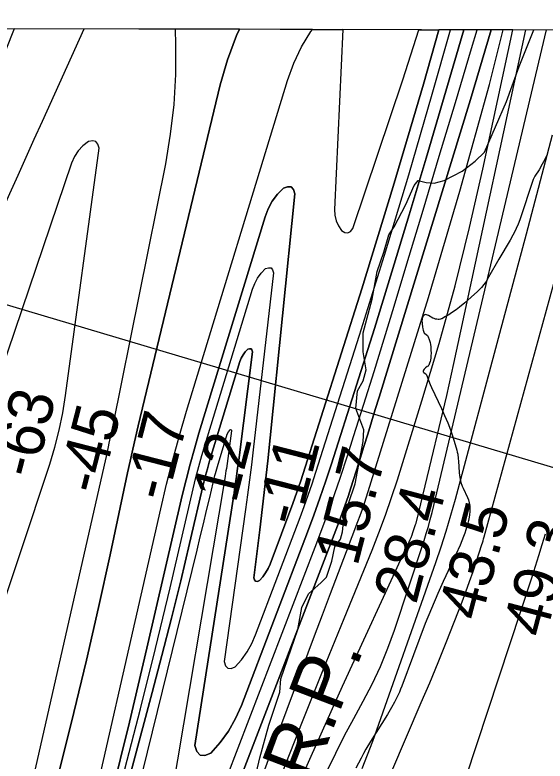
# Model space of a CAD drawing. Extents: x 3177385 to 3215275, y 903885 to 929304.
# Drawn here: x 3210336 to 3211129, y 926363 to 927480 of the extents above; entities that cross this region are included whole.
import ezdxf

# ---------------------------------------------------------------- set-up
doc = ezdxf.new("R2010")
doc.units = 0
for name, color, linetype in [('V-GRID-FRAM', 7, 'Continuous'), ('V-RIVR-EDGE', 7, 'Continuous'), ('V-RIVR-RANG', 7, 'Continuous'), ('V-SITE-VEGE', 7, 'Continuous'), ('V-TOPO-DPTH', 7, 'Continuous'), ('V-TOPO-MAJR', 7, 'Continuous'), ('V-TOPO-MINR', 7, 'Continuous'), ('V-TOPO-WATR', 7, 'Continuous'), ('V-TOPO-WATR-IDEN', 7, 'Continuous')]:
    doc.layers.add(name, color=color, linetype=linetype)

msp = doc.modelspace()

# ---------------------------------------------------------------- linework, layer by layer
at = {"layer": 'V-GRID-FRAM'}
msp.add_lwpolyline([(3181653.7, 927525.9), (3181603.5, 909337.1), (3212939.2, 909264.2), (3212973.6, 927453), (3181653.7, 927525.9)], dxfattribs=at)
at = {"layer": 'V-RIVR-EDGE'}
for points in [[(3210822.7, 926695.4), (3210825.8, 926706.2), (3210828.5, 926730.1), (3210834.6, 926748.4), (3210844.7, 926777.9), (3210856.6, 926841.3), (3210857.5, 926858.7), (3210845.8, 926890.9), (3210848.1, 926917.4), (3210856.8, 926932.2), (3210861.2, 926948.7), (3210856.9, 926975.7), (3210856.5, 927003.9), (3210870.1, 927054.3), (3210877.6, 927096), (3210887.7, 927124.7), (3210895.1, 927150.7), (3210903, 927162.9), (3210920.5, 927195.9), (3210933.1, 927224.5), (3210938.8, 927231.9), (3210951, 927228.8), (3210963.1, 927227.9), (3210977.9, 927232.2), (3211004.9, 927246.1), (3211024.1, 927260.8), (3211038.5, 927274.3), (3211071.2, 927350.3), (3211090.1, 927402.8), (3211112.3, 927457.3)], [(3210686.6, 926301.5), (3210701.9, 926367.9), (3210715.5, 926417), (3210732.2, 926466.1), (3210733.5, 926486.1), (3210758.9, 926559.9), (3210765.1, 926592.9), (3210775.1, 926613.3), (3210793.9, 926630.2), (3210801.7, 926638.5), (3210809.6, 926662.4), (3210814.4, 926683.7), (3210822.7, 926695.4)]]:
    msp.add_lwpolyline(points, dxfattribs=at)
at = {"layer": 'V-RIVR-RANG'}
msp.add_line((3211273.2, 926762.6), (3210219.1, 927077), dxfattribs=at)
at = {"layer": 'V-SITE-VEGE'}
for p, q in [((3211128.9, 927264.7), (3211124.4, 927256.4)), ((3211131.1, 927269), (3211128.9, 927264.7)), ((3211124.4, 927256.4), (3211119.9, 927248.2)), ((3211113.8, 927238.7), (3211112, 927235.4)), ((3211119.9, 927248.2), (3211113.8, 927238.7)), ((3211111.2, 927233.4), (3211091, 927173.1)), ((3211112, 927235.4), (3211111.2, 927233.4)), ((3211091, 927173.1), (3211088.5, 927166.5)), ((3211088.5, 927166.5), (3211085.7, 927160.1)), ((3211080.9, 927150.3), (3211076.8, 927142.9)), ((3211083.7, 927155.8), (3211080.9, 927150.3)), ((3211085.7, 927160.1), (3211083.7, 927155.8)), ((3211076.8, 927142.9), (3211059.6, 927114.1)), ((3211059.6, 927114.1), (3211044.4, 927087.2)), ((3211044.4, 927087.2), (3211040.8, 927081.1)), ((3211033.9, 927072.1), (3211031.3, 927069.4)), ((3211037.5, 927076.5), (3211033.9, 927072.1)), ((3211039.2, 927078.8), (3211037.5, 927076.5)), ((3211040.8, 927081.1), (3211039.2, 927078.8)), ((3211027.7, 927065.9), (3211008.6, 927048.7)), ((3211031.3, 927069.4), (3211027.7, 927065.9)), ((3211008.6, 927048.7), (3211001.1, 927042.5)), ((3210996, 927038.7), (3210989.1, 927033.8)), ((3211001.1, 927042.5), (3210996, 927038.7)), ((3210945.4, 927026.8), (3210945.1, 927025.7)), ((3210946.2, 927028.4), (3210945.4, 927026.8)), ((3210947.4, 927030), (3210946.2, 927028.4)), ((3210948.4, 927030.8), (3210947.4, 927030)), ((3210949.1, 927031.1), (3210948.4, 927030.8)), ((3210950.2, 927031.3), (3210949.1, 927031.1)), ((3210951.3, 927031.2), (3210950.2, 927031.3)), ((3210953, 927030.7), (3210951.3, 927031.2)), ((3210954.5, 927030.1), (3210953, 927030.7)), ((3210960.9, 927026.2), (3210954.5, 927030.1)), ((3210980.1, 927028.3), (3210974.4, 927025.2)), ((3210984.9, 927031.2), (3210980.1, 927028.3)), ((3210989.1, 927033.8), (3210984.9, 927031.2)), ((3210944.8, 927024.2), (3210944.7, 927022.3)), ((3210944.7, 927022.3), (3210945.4, 927013.1)), ((3210945.1, 927025.7), (3210944.8, 927024.2)), ((3210962.8, 927025.3), (3210960.9, 927026.2)), ((3210964.7, 927024.7), (3210962.8, 927025.3)), ((3210967.1, 927024.3), (3210964.7, 927024.7)), ((3210968.9, 927024.2), (3210967.1, 927024.3)), ((3210970.3, 927024.2), (3210968.9, 927024.2)), ((3210972.4, 927024.5), (3210970.3, 927024.2)), ((3210973.4, 927024.8), (3210972.4, 927024.5)), ((3210974.4, 927025.2), (3210973.4, 927024.8)), ((3210945.4, 927013.1), (3210945.9, 927010)), ((3210945.9, 927010), (3210946.5, 927007.8)), ((3210946.5, 927007.8), (3210947.4, 927005)), ((3210947.4, 927005), (3210948.2, 927003.8)), ((3210948.2, 927003.8), (3210949.1, 927002.9)), ((3210949.1, 927002.9), (3210952.9, 927000.1)), ((3210952.9, 927000.1), (3210953.6, 926999.3)), ((3210953.6, 926999.3), (3210954.2, 926998.2)), ((3210954.2, 926998.2), (3210955.7, 926994)), ((3210955.7, 926994), (3210956.8, 926989.7)), ((3210956.8, 926989.7), (3210957.4, 926986.8)), ((3210957.4, 926986.8), (3210957.8, 926983)), ((3210957.8, 926983), (3210958.2, 926977.9)), ((3210958.2, 926977.9), (3210958.3, 926973.7)), ((3210958.3, 926973.7), (3210958.2, 926969.5)), ((3210956.9, 926960.9), (3210956.1, 926958.5)), ((3210957.4, 926963), (3210956.9, 926960.9)), ((3210958, 926966.7), (3210957.4, 926963)), ((3210958.2, 926969.5), (3210958, 926966.7)), ((3210947.9, 926949.5), (3210946.9, 926948)), ((3210949.8, 926951.7), (3210947.9, 926949.5)), ((3210952.6, 926953.5), (3210949.8, 926951.7)), ((3210953.8, 926954.4), (3210952.6, 926953.5)), ((3210954.4, 926955), (3210953.8, 926954.4)), ((3210954.9, 926955.7), (3210954.4, 926955)), ((3210956.1, 926958.5), (3210954.9, 926955.7)), ((3210946.5, 926947), (3210946.4, 926946.4)), ((3210946.4, 926946.4), (3210946.5, 926946)), ((3210946.9, 926948), (3210946.5, 926947)), ((3210946.5, 926946), (3210946.7, 926945.5)), ((3210946.7, 926945.5), (3210947.5, 926944.7)), ((3210947.5, 926944.7), (3210949.6, 926943.2)), ((3210949.6, 926943.2), (3210950.9, 926942)), ((3210950.9, 926942), (3210951.4, 926941.2)), ((3210951.4, 926941.2), (3210957, 926926.9)), ((3210957, 926926.9), (3210959, 926922.1)), ((3210959, 926922.1), (3210973.8, 926890.8)), ((3210973.8, 926890.8), (3210978.6, 926880.3)), ((3210978.6, 926880.3), (3210983.2, 926869.6)), ((3210983.2, 926869.6), (3210987.3, 926858.8)), ((3210987.3, 926858.8), (3210989.8, 926851.6)), ((3210989.8, 926851.6), (3210993, 926841.8)), ((3210993, 926841.8), (3210996.8, 926828.6)), ((3210996.8, 926828.6), (3210997.6, 926825.5)), ((3210997.6, 926825.5), (3210998.2, 926822.5)), ((3210998.2, 926822.5), (3210999, 926816.2)), ((3210999, 926816.2), (3210999.4, 926812)), ((3210999.4, 926812), (3211000.5, 926795.1)), ((3211000.5, 926795.1), (3211000.9, 926790.4)), ((3211000.9, 926790.4), (3211001.7, 926785.1)), ((3211001.7, 926785.1), (3211002.3, 926782.5)), ((3211002.3, 926782.5), (3211003, 926779.9)), ((3211003, 926779.9), (3211004.9, 926774.8)), ((3211004.9, 926774.8), (3211006.4, 926771.4)), ((3211006.4, 926771.4), (3211012.6, 926757.8)), ((3211012.6, 926757.8), (3211014.2, 926753.9)), ((3211014.2, 926753.9), (3211015.5, 926749.5)), ((3211015.5, 926749.5), (3211016, 926747.1)), ((3211016.3, 926736.7), (3211015.7, 926731.6)), ((3211016, 926747.1), (3211016.4, 926744.6)), ((3211016.5, 926741.9), (3211016.3, 926736.7)), ((3211016.4, 926744.6), (3211016.5, 926741.9)), ((3211015.2, 926728.1), (3211014.4, 926723.4)), ((3211015.7, 926731.6), (3211015.2, 926728.1)), ((3211012.9, 926717.2), (3211010.5, 926709)), ((3211014.4, 926723.4), (3211012.9, 926717.2)), ((3211008.9, 926704.3), (3211007, 926699)), ((3211010.5, 926709), (3211008.9, 926704.3)), ((3211004.6, 926693), (3211001.7, 926686.3)), ((3211007, 926699), (3211004.6, 926693)), ((3211001.7, 926686.3), (3210995.5, 926672.5)), ((3210995.5, 926672.5), (3210976.6, 926631.8)), ((3210976.6, 926631.8), (3210968.5, 926613.7)), ((3210968.5, 926613.7), (3210949.3, 926569.2)), ((3210949.3, 926569.2), (3210914.6, 926475.5)), ((3210912.8, 926470.8), (3210910.9, 926466.2)), ((3210914.6, 926475.5), (3210912.8, 926470.8)), ((3210906.6, 926457.1), (3210903.6, 926451.1)), ((3210910.9, 926466.2), (3210906.6, 926457.1)), ((3210903.6, 926451.1), (3210899.3, 926443.3)), ((3210899.3, 926443.3), (3210893.3, 926433)), ((3210893.3, 926433), (3210867.7, 926392.5)), ((3210867.7, 926392.5), (3210860.7, 926380.8)), ((3210860.7, 926380.8), (3210857.1, 926374.5)), ((3210853.5, 926367.6), (3210845.8, 926352.4)), ((3210857.1, 926374.5), (3210853.5, 926367.6))]:
    msp.add_line(p, q, dxfattribs=at)
at = {"layer": 'V-TOPO-DPTH'}
for points in [[(3210671.4, 927458.3), (3210334.2, 927459.1), (3210258.3, 927267.8), (3210245.7, 927235.3), (3210233.3, 927202.7), (3210221.4, 927169.9), (3210209.7, 927137), (3210198, 927104.1), (3210186.2, 927071.3), (3210174, 927038.6), (3210161.5, 927006), (3210157.4, 926995.4), (3210144.2, 926962.4), (3210130.5, 926929.6), (3210116.1, 926897.1), (3210101.3, 926864.8), (3209655.8, 926150.9), (3209650.1, 926134.6), (3209644.6, 926118.3), (3209639.1, 926101.9), (3209600, 925983), (3209575.2, 925907.1), (3209550.5, 925831.1), (3209526.2, 925755.1)], [(3210780.8, 927458.1), (3210671.4, 927458.3), (3210667, 927449), (3210653.8, 927412.5), (3210642.9, 927375.1), (3210520.2, 926865), (3210516, 926847.4), (3210511.9, 926829.8), (3210508, 926812.1), (3210504.2, 926794.5), (3210478.1, 926671.9), (3210460.8, 926593.1), (3210442.9, 926514.4), (3210423.8, 926436), (3210404.1, 926357.7), (3210296.3, 925940.9), (3210290.5, 925920.1), (3210284.2, 925899.4), (3210277.3, 925879), (3210269.8, 925858.7), (3209977.3, 925102), (3209948, 925026.1)], [(3209948, 925026.1), (3209977.3, 925102), (3210269.8, 925858.7), (3210277.3, 925879), (3210284.2, 925899.4), (3210290.5, 925920.1), (3210296.3, 925940.9), (3210404.1, 926357.7), (3210423.8, 926436), (3210442.9, 926514.4), (3210460.8, 926593.1), (3210478.1, 926671.9), (3210504.2, 926794.5), (3210508, 926812.1), (3210511.9, 926829.8), (3210516, 926847.4), (3210520.2, 926865), (3210642.9, 927375.1), (3210653.8, 927412.5), (3210667, 927449), (3210671.4, 927458.3)], [(3210391.9, 925906.9), (3210541, 926465.6), (3210555.6, 926521.2), (3210569.8, 926577), (3210583.6, 926632.8), (3210597, 926688.7), (3210618.5, 926780.4), (3210621, 926790.5), (3210623.6, 926800.6), (3210626.4, 926810.6), (3210629.4, 926820.6), (3210672.2, 926960.9), (3210674.3, 926966.1), (3210676.9, 926971), (3210680.2, 926975.4), (3210684.1, 926979.5), (3210686.8, 926980.3), (3210688.9, 926980.1), (3210690.3, 926978.5), (3210691.2, 926975.8), (3210670.4, 926813.7), (3210668.8, 926801.4), (3210667.1, 926789.2), (3210665.4, 926777), (3210663.5, 926764.8), (3210605, 926386.6), (3210607.9, 926377.6), (3210612.6, 926372.1), (3210619.8, 926371.7), (3210628.7, 926374.8), (3210642.7, 926391), (3210655.2, 926408.1), (3210665.6, 926426.7), (3210674.4, 926446.2), (3210773.4, 926705.6), (3210782.9, 926731.1), (3210792.1, 926756.7), (3210800.8, 926782.4), (3210809.3, 926808.2), (3210846.8, 926925.8), (3210873.5, 927010.5), (3210899.8, 927095.4), (3210925.5, 927180.5), (3210950.9, 927265.6), (3211007.4, 927457.5)], [(3211048, 927457.4), (3211007.4, 927457.5), (3210950.9, 927265.6), (3210925.5, 927180.5), (3210899.8, 927095.4), (3210873.5, 927010.5), (3210846.8, 926925.8), (3210809.3, 926808.2), (3210800.8, 926782.4), (3210792.1, 926756.7), (3210782.9, 926731.1), (3210773.4, 926705.6), (3210674.4, 926446.2), (3210665.6, 926426.7), (3210655.2, 926408.1), (3210642.7, 926391), (3210628.7, 926374.8), (3210619.8, 926371.7), (3210612.6, 926372.1), (3210607.9, 926377.6), (3210605, 926386.6), (3210663.5, 926764.8), (3210665.4, 926777), (3210667.1, 926789.2), (3210668.8, 926801.4), (3210670.4, 926813.7), (3210691.2, 926975.8), (3210690.3, 926978.5), (3210688.9, 926980.1), (3210686.8, 926980.3), (3210684.1, 926979.5), (3210680.2, 926975.4), (3210676.9, 926971), (3210674.3, 926966.1), (3210672.2, 926960.9), (3210629.4, 926820.6), (3210626.4, 926810.6), (3210623.6, 926800.6), (3210621, 926790.5), (3210618.5, 926780.4), (3210597, 926688.7), (3210583.6, 926632.8), (3210569.8, 926577), (3210555.6, 926521.2), (3210541, 926465.6), (3210391.9, 925906.9)], [(3210420.8, 926156.1), (3210553.7, 926740.9), (3210562.5, 926777.6), (3210571.8, 926814.1), (3210581.8, 926850.5), (3210592.5, 926886.7), (3210743.6, 927381.8), (3210753.1, 927407.4), (3210764.4, 927431.9), (3210778.5, 927454.9), (3210780.8, 927458.1)], [(3210420.8, 926156.1), (3210553.7, 926740.9), (3210562.5, 926777.6), (3210571.8, 926814.1), (3210581.8, 926850.5), (3210592.5, 926886.7), (3210743.6, 927381.8), (3210753.1, 927407.4), (3210764.4, 927431.9), (3210778.5, 927454.9), (3210780.8, 927458.1)], [(3211007.4, 927457.5), (3210969.7, 927457.6), (3210947.1, 927376), (3210901.8, 927222.8), (3210854.7, 927070.1), (3210763.2, 926782.8), (3210760.4, 926774.2), (3210757.5, 926765.7), (3210754.5, 926757.1), (3210751.4, 926748.6), (3210717.3, 926658), (3210714.3, 926651.2), (3210710.7, 926644.8), (3210706.4, 926638.8), (3210701.6, 926633.2), (3210698.4, 926632.1), (3210695.8, 926632.2), (3210694.1, 926634.2), (3210692.9, 926637.4), (3210701.9, 926709.2), (3210706.1, 926743.6), (3210710.1, 926778), (3210713.9, 926812.4), (3210717.5, 926846.9), (3210754.4, 927212.1), (3210752.2, 927218.4), (3210748.9, 927222.3), (3210743.7, 927222.7), (3210737.3, 927220.8), (3210728.4, 927211.4), (3210720.6, 927201.2), (3210714.7, 927189.8), (3210709.8, 927177.8), (3210610.9, 926853.7), (3210604.1, 926830.6), (3210597.7, 926807.4), (3210591.7, 926784.1), (3210586, 926760.7), (3210533.2, 926531.9), (3210506.9, 926421.2), (3210479.7, 926310.6)], [(3210969.7, 927457.6), (3210947.1, 927376), (3210901.8, 927222.8), (3210854.7, 927070.1), (3210763.2, 926782.8), (3210760.4, 926774.2), (3210757.5, 926765.7), (3210754.5, 926757.1), (3210751.4, 926748.6), (3210717.3, 926658), (3210714.3, 926651.2), (3210710.7, 926644.8), (3210706.4, 926638.8), (3210701.6, 926633.2), (3210698.4, 926632.1), (3210695.8, 926632.2), (3210694.1, 926634.2), (3210692.9, 926637.4), (3210701.9, 926709.2), (3210706.1, 926743.6), (3210710.1, 926778), (3210713.9, 926812.4), (3210717.5, 926846.9), (3210754.4, 927212.1), (3210752.2, 927218.4), (3210748.9, 927222.3), (3210743.7, 927222.7), (3210737.3, 927220.8), (3210728.4, 927211.4), (3210720.6, 927201.2), (3210714.7, 927189.8), (3210709.8, 927177.8), (3210610.9, 926853.7), (3210604.1, 926830.6), (3210597.7, 926807.4), (3210591.7, 926784.1), (3210586, 926760.7), (3210533.2, 926531.9), (3210506.9, 926421.2), (3210479.7, 926310.6)], [(3210664.9, 926315.4), (3210820.7, 926721.9), (3210825.4, 926734.3), (3210829.9, 926746.8), (3210834.2, 926759.3), (3210838.3, 926771.9), (3210842.4, 926784.5), (3210846.4, 926797.1), (3210850.3, 926809.7), (3210854.2, 926822.4), (3210857.8, 926834), (3210863.5, 926852.5), (3210869.2, 926871), (3210874.8, 926889.5), (3210880.5, 926908), (3211017.3, 927353.3), (3211048, 927457.4)], [(3211048, 927457.4), (3211017.3, 927353.3), (3210880.5, 926908), (3210874.8, 926889.5), (3210869.2, 926871), (3210863.5, 926852.5), (3210857.8, 926834), (3210854.2, 926822.4), (3210850.3, 926809.7), (3210846.4, 926797.1), (3210842.4, 926784.5), (3210838.3, 926771.9), (3210834.2, 926759.3), (3210829.9, 926746.8), (3210825.4, 926734.3), (3210820.7, 926721.9), (3210664.9, 926315.4)], [(3210735.4, 926344.9), (3210765.8, 926422.3), (3210796.7, 926499.6), (3210828.1, 926576.7), (3210870, 926678.7), (3210880.3, 926704.8), (3210890.1, 926731.1), (3210899.3, 926757.6), (3210908, 926784.3), (3210944.7, 926902.1), (3210970.3, 926988.1), (3210994.3, 927074.5), (3211015.9, 927161.6), (3211036, 927249), (3211080.8, 927457.4), (3211048, 927457.4)], [(3210780.8, 927458.1), (3210826.3, 927458), (3210813.9, 927188.6), (3210814.5, 927180), (3210816.2, 927171.8), (3210819.7, 927164.2), (3210824.4, 927157), (3210829.3, 927154.2), (3210833.8, 927153.5), (3210837.7, 927155.8), (3210841.3, 927160), (3210916.2, 927382.7), (3210940.2, 927457.7), (3210969.7, 927457.6)], [(3210940.2, 927457.7), (3210826.3, 927458), (3210813.9, 927188.6), (3210814.5, 927180), (3210816.2, 927171.8), (3210819.7, 927164.2), (3210824.4, 927157), (3210829.3, 927154.2), (3210833.8, 927153.5), (3210837.7, 927155.8), (3210841.3, 927160), (3210916.2, 927382.7), (3210940.2, 927457.7)]]:
    msp.add_lwpolyline(points, dxfattribs=at)
at = {"layer": 'V-TOPO-MAJR'}
for points in [[(3210304.5, 927158.4), (3210316.2, 927185.6), (3210328.1, 927212.7), (3210340.2, 927239.8), (3210352.3, 927266.8), (3210364.5, 927293.8), (3210376.7, 927320.8), (3210439.1, 927458.9)], [(3210575.3, 927458.5), (3210576, 927435.5), (3210575.7, 927390.6), (3210573.5, 927345.8), (3210568.1, 927301.3), (3210560.8, 927257), (3210481.9, 926865.9), (3210479.2, 926852.5), (3210476.3, 926839.1), (3210473.4, 926825.7), (3210470.4, 926812.3), (3210337, 926224.4)], [(3210855, 926352.1), (3210871.1, 926393.2), (3210965.3, 926660.1), (3210973.3, 926683.7), (3210980.9, 926707.3), (3210988, 926731.2), (3210994.8, 926755.1), (3211061.4, 927003.7), (3211100.9, 927152.1), (3211139.9, 927300.6)]]:
    msp.add_lwpolyline(points, dxfattribs=at)
at = {"layer": 'V-TOPO-MINR'}
for points in [[(3209948, 925026.1), (3209977.3, 925102), (3210269.8, 925858.7), (3210277.3, 925879), (3210284.2, 925899.4), (3210290.5, 925920.1), (3210296.3, 925940.9), (3210404.1, 926357.7), (3210423.8, 926436), (3210442.9, 926514.4), (3210460.8, 926593.1), (3210478.1, 926671.9), (3210504.2, 926794.5), (3210508, 926812.1), (3210511.9, 926829.8), (3210516, 926847.4), (3210520.2, 926865), (3210642.9, 927375.1), (3210653.8, 927412.5), (3210667, 927449), (3210671.4, 927458.3)], [(3210391.9, 925906.9), (3210541, 926465.6), (3210555.6, 926521.2), (3210569.8, 926577), (3210583.6, 926632.8), (3210597, 926688.7), (3210618.5, 926780.4), (3210621, 926790.5), (3210623.6, 926800.6), (3210626.4, 926810.6), (3210629.4, 926820.6), (3210672.2, 926960.9), (3210674.3, 926966.1), (3210676.9, 926971), (3210680.2, 926975.4), (3210684.1, 926979.5), (3210686.8, 926980.3), (3210688.9, 926980.1), (3210690.3, 926978.5), (3210691.2, 926975.8), (3210670.4, 926813.7), (3210668.8, 926801.4), (3210667.1, 926789.2), (3210665.4, 926777), (3210663.5, 926764.8), (3210605, 926386.6), (3210607.9, 926377.6), (3210612.6, 926372.1), (3210619.8, 926371.7), (3210628.7, 926374.8), (3210642.7, 926391), (3210655.2, 926408.1), (3210665.6, 926426.7), (3210674.4, 926446.2), (3210773.4, 926705.6), (3210782.9, 926731.1), (3210792.1, 926756.7), (3210800.8, 926782.4), (3210809.3, 926808.2), (3210846.8, 926925.8), (3210873.5, 927010.5), (3210899.8, 927095.4), (3210925.5, 927180.5), (3210950.9, 927265.6), (3211007.4, 927457.5)], [(3210420.8, 926156.1), (3210553.7, 926740.9), (3210562.5, 926777.6), (3210571.8, 926814.1), (3210581.8, 926850.5), (3210592.5, 926886.7), (3210743.6, 927381.8), (3210753.1, 927407.4), (3210764.4, 927431.9), (3210778.5, 927454.9), (3210780.8, 927458.1)], [(3210479.7, 926310.6), (3210506.9, 926421.2), (3210533.2, 926531.9), (3210586, 926760.7), (3210591.7, 926784.1), (3210597.7, 926807.4), (3210604.1, 926830.6), (3210610.9, 926853.7), (3210709.8, 927177.8), (3210714.7, 927189.8), (3210720.6, 927201.2), (3210728.4, 927211.4), (3210737.3, 927220.8), (3210743.7, 927222.7), (3210748.9, 927222.3), (3210752.2, 927218.4), (3210754.4, 927212.1), (3210717.5, 926846.9), (3210713.9, 926812.4), (3210710.1, 926778), (3210706.1, 926743.6), (3210701.9, 926709.2), (3210692.9, 926637.4), (3210694.1, 926634.2), (3210695.8, 926632.2), (3210698.4, 926632.1), (3210701.6, 926633.2), (3210706.4, 926638.8), (3210710.7, 926644.8), (3210714.3, 926651.2), (3210717.3, 926658), (3210751.4, 926748.6), (3210754.5, 926757.1), (3210757.5, 926765.7), (3210760.4, 926774.2), (3210763.2, 926782.8), (3210854.7, 927070.1), (3210901.8, 927222.8), (3210947.1, 927376), (3210969.7, 927457.6)], [(3210500.2, 926351), (3210523.7, 926441.3), (3210546.1, 926531.8), (3210567.8, 926622.5), (3210602.2, 926770.5), (3210606.3, 926787.3), (3210610.6, 926804), (3210615.3, 926820.6), (3210620.1, 926837.1), (3210691, 927069.3), (3210694.5, 927078), (3210698.8, 927086.1), (3210704.3, 927093.4), (3210710.7, 927100.2), (3210715.2, 927101.5), (3210718.8, 927101.2), (3210721.2, 927098.4), (3210722.7, 927094), (3210692.2, 926828.8), (3210689.5, 926806.4), (3210686.7, 926784.1), (3210683.8, 926761.8), (3210680.7, 926739.5), (3210648.8, 926512), (3210650.9, 926505.9), (3210654.1, 926502.1), (3210659, 926501.9), (3210665.1, 926504), (3210674.6, 926514.9), (3210683, 926526.5), (3210689.9, 926539), (3210695.8, 926552.1), (3210762.2, 926727.5), (3210768.5, 926744.3), (3210774.5, 926761.2), (3210780.3, 926778.2), (3210785.8, 926795.3), (3210851, 927000.5), (3210888.4, 927120.4), (3210924.9, 927240.6), (3210960.1, 927361.2), (3210987.5, 927457.6)], [(3210653, 926340.3), (3210784.9, 926683.1), (3210797.8, 926717.5), (3210810.2, 926752), (3210822.1, 926786.7), (3210833.6, 926821.5), (3210842.4, 926848.8), (3210857.9, 926897.5), (3210873.1, 926946.2), (3210888.2, 926995), (3210903, 927043.8), (3210922.1, 927107.2), (3210946.3, 927187.7), (3210970.5, 927268.3), (3210994.7, 927348.9), (3211018.8, 927429.5), (3211027.2, 927457.5)], [(3210704.4, 926337), (3210733.7, 926415.5), (3210784, 926550.5), (3210795.9, 926582.1), (3210807.8, 926613.7), (3210819.7, 926645.3), (3210831.7, 926676.9), (3210848.9, 926721.7), (3210852.3, 926730.9), (3210855.6, 926740.1), (3210858.7, 926749.3), (3210861.7, 926758.6), (3210954.4, 927056.9), (3211001.6, 927215.9), (3211046, 927375.7), (3211066.4, 927457.4)], [(3210732.4, 926265.5), (3210778.7, 926370.7), (3210826, 926475.5), (3210918.9, 926677.7), (3210920.5, 926681.1), (3210922.1, 926684.5), (3210923.8, 926687.8), (3210925.4, 926691.2), (3210927.1, 926694.6), (3210928.6, 926698), (3210929.9, 926701.5), (3210931.2, 926705), (3210935.1, 926717), (3210935.8, 926719.1), (3210936.1, 926720.1), (3210936.3, 926721.2), (3210959.1, 926814.6), (3210970.5, 926862.4), (3210981.7, 926910.3), (3210992.5, 926958.3), (3211003, 927006.3), (3211100.3, 927457.3)], [(3210735.4, 926344.9), (3210765.8, 926422.3), (3210796.7, 926499.6), (3210828.1, 926576.7), (3210870, 926678.7), (3210880.3, 926704.8), (3210890.1, 926731.1), (3210899.3, 926757.6), (3210908, 926784.3), (3210944.7, 926902.1), (3210970.3, 926988.1), (3210994.3, 927074.5), (3211015.9, 927161.6), (3211036, 927249), (3211080.8, 927457.4)], [(3210802.6, 926348.8), (3210815.6, 926375.1), (3210828.8, 926401.2), (3210842.6, 926427), (3210856.6, 926452.7), (3210870.1, 926478.5), (3210882.6, 926504.9), (3210893.6, 926531.9), (3210903.6, 926559.3), (3210947.9, 926693.5), (3210951.2, 926703.8), (3210954.3, 926714.2), (3210957.1, 926724.7), (3210959.8, 926735.3), (3211131.3, 927457.3)], [(3210826.3, 927458), (3210813.9, 927188.6), (3210814.5, 927180), (3210816.2, 927171.8), (3210819.7, 927164.2), (3210824.4, 927157), (3210829.3, 927154.2), (3210833.8, 927153.5), (3210837.7, 927155.8), (3210841.3, 927160), (3210916.2, 927382.7), (3210940.2, 927457.7)], [(3210835.2, 926197.6), (3210943.7, 926450.6), (3210956.4, 926480.5), (3210968.8, 926510.5), (3210980.9, 926540.7), (3210992.8, 926571), (3211004.7, 926601.6), (3211010.4, 926616.6), (3211015.9, 926631.8), (3211021.2, 926647), (3211026.3, 926662.2), (3211034.4, 926687.2), (3211035.3, 926690), (3211036.2, 926692.9), (3211037, 926695.7), (3211037.8, 926698.6), (3211246.1, 927457)], [(3210401.9, 926858.4), (3210407.1, 926884.2), (3210411.4, 926910.3), (3210461.5, 927280.2), (3210459.8, 927286.2), (3210456.8, 927290.3), (3210452, 927291.3), (3210445.8, 927290.4), (3210437.4, 927283.9), (3210430.1, 927276.5), (3210424.6, 927267.7), (3210420.1, 927258.1), (3210313.8, 926944.3)], [(3210422.7, 925923.9), (3210608.1, 926679), (3210613, 926698.7), (3210617.7, 926718.4), (3210622.5, 926738.1), (3210627.2, 926757.8), (3210634.8, 926790.3), (3210635.7, 926793.7), (3210636.6, 926797.2), (3210637.6, 926800.7), (3210638.6, 926804.1), (3210653.4, 926852.5), (3210655, 926856), (3210657.5, 926858.9), (3210658.4, 926859.2), (3210659.1, 926859.1), (3210659.6, 926858.5), (3210659.9, 926857.6), (3210652, 926801.1), (3210651.4, 926797.3), (3210650.8, 926793.5), (3210650.2, 926789.7), (3210649.6, 926785.9), (3210561.6, 926261.2)], [(3210255, 926409.6), (3210387.6, 926807.7), (3210395.2, 926833), (3210401.9, 926858.4)], [(3210829.2, 925789.3), (3211109.4, 926639), (3211114.6, 926655), (3211119.7, 926671), (3211124.7, 926687.1), (3211129.6, 926703.2)]]:
    msp.add_lwpolyline(points, dxfattribs=at)
at = {"layer": 'V-TOPO-WATR'}
msp.add_lwpolyline([(3210664.9, 926315.4), (3210820.7, 926721.9), (3210825.4, 926734.3), (3210829.9, 926746.8), (3210834.2, 926759.3), (3210838.3, 926771.9), (3210842.4, 926784.5), (3210846.4, 926797.1), (3210850.3, 926809.7), (3210854.2, 926822.4), (3210857.8, 926834), (3210863.5, 926852.5), (3210869.2, 926871), (3210874.8, 926889.5), (3210880.5, 926908), (3211017.3, 927353.3), (3211048, 927457.4)], dxfattribs=at)

# ---------------------------------------------------------------- texts
at = {"layer": 'V-RIVR-RANG'}
for s, rotation, p in [('-63', 75.5828, (3210365.3, 926784)), ('-45', 75.5828, (3210462.5, 926760.2)), ('-17', 75.5828, (3210563, 926749.8)), ('12', 75.5828, (3210665.7, 926747.5)), ('-11', 75.5828, (3210760, 926712.8)), ('15.7', 75.5828, (3210847.9, 926653)), ('28.4', 75.2183, (3210935.8, 926596.3)), ('43.5', 75.2183, (3211032.6, 926571)), ('49.3', 75.2183, (3211129.3, 926545.8))]:
    msp.add_text(s, height=67, rotation=rotation, dxfattribs=at).set_placement(p)
at = {"layer": 'V-TOPO-WATR-IDEN'}
msp.add_text('L.W.R.P.', height=83, rotation=69.032, dxfattribs=at).set_placement((3210699, 926116.4))

doc.saveas('drawing.dxf')
